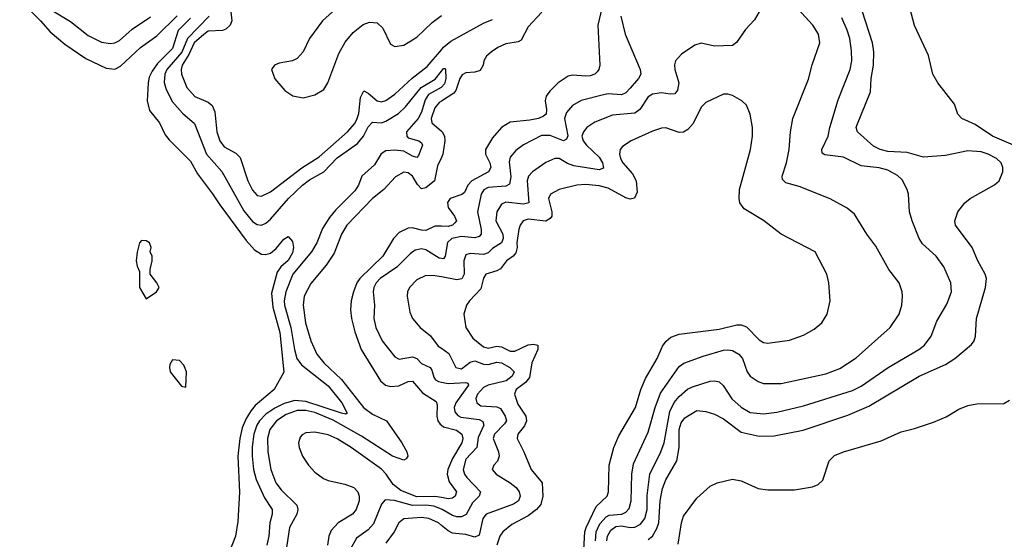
# Model space of a CAD drawing. Header units: inches. Extents: x 1305375 to 1407406, y 744550 to 841633.
# Tile 267 of 509: x 1368101 to 1372534, y 752897 to 755234. Entities that reach past the tile are written whole.
import ezdxf

# ---------------------------------------------------------------- set-up
doc = ezdxf.new("R2010")
doc.units = ezdxf.units.IN
doc.header["$MEASUREMENT"] = 0
doc.layers.add('B3765', color=7, linetype='Continuous')
doc.layers.add('B3775', color=7, linetype='Continuous')

msp = doc.modelspace()

# ---------------------------------------------------------------- linework, layer by layer
at = {"layer": 'B3765', "color": 5}
for points, elevation in [([(1368101.4, 755321.4), (1368195.5, 755230), (1368239.3, 755179.3), (1368305, 755125), (1368399.3, 755059.3), (1368490, 755016.9), (1368530, 755011.5), (1368554.8, 755025.2), (1368644.8, 755110), (1368718.6, 755161.4), (1368810, 755251.7)], 840), ([(1368250, 755275), (1368330, 755226.8), (1368410, 755163.8), (1368470, 755133.8), (1368510, 755127.8), (1368530, 755131), (1368550, 755140.8), (1368608, 755192), (1368690, 755247.8)], 860), ([(1368870, 755240.7), (1368814.7, 755185.3), (1368790, 755104.3), (1368722.5, 755037.5), (1368697.2, 755002.8), (1368684.8, 754975.2), (1368679.1, 754950), (1368675.7, 754870), (1368685.3, 754825.3), (1368730.3, 754770), (1368756.7, 754716.7), (1368774.3, 754694.3), (1368870, 754597.4), (1368901.4, 754541.4), (1368970, 754451.3), (1369001.7, 754401.7), (1369121.4, 754241.4), (1369158.5, 754198.5), (1369190, 754179.8), (1369210, 754178), (1369230, 754184.4), (1369255.4, 754204.6), (1369290, 754247.7), (1369310, 754258.8), (1369330, 754236), (1369334.2, 754210), (1369330, 754186), (1369310, 754151.2), (1369277.1, 754122.9), (1369261.1, 754098.9), (1369235.7, 754004.3), (1369240.3, 753940.3), (1369273.1, 753826.9), (1369291.2, 753648.8), (1369246.3, 753570), (1369161.9, 753498.1), (1369143.2, 753476.8), (1369120.3, 753439.7), (1369102.5, 753397.5), (1369092.2, 753350), (1369084, 753270), (1369091.3, 753108.7), (1369083.9, 752976.1), (1369072.2, 752910), (1369009.4, 752750)], 840), ([(1368954.5, 755250), (1368856.9, 755150), (1368831.4, 755088.6), (1368763.9, 755010), (1368754.8, 754990), (1368751.2, 754951.2), (1368760.2, 754920.2), (1368790, 754865.1), (1368834.2, 754814.2), (1368887.7, 754767.7), (1368943, 754630), (1369011.3, 754551.3), (1369110, 754374.2), (1369150, 754326.4), (1369170, 754313.5), (1369190, 754310.7), (1369210, 754319.2), (1369230, 754337.3), (1369311.1, 754430), (1369374.4, 754490), (1369406.3, 754513.7), (1369470, 754550.1), (1369530, 754613.5), (1369622.8, 754677.2), (1369649.1, 754710.9), (1369670, 754751.8), (1369690, 754773.1), (1369730.1, 754770.1), (1369750, 754777.4), (1369807.1, 754812.9), (1369837.8, 754842.2), (1369908.9, 754930), (1369972.4, 754967.6), (1370000, 755002.5)], 860), ([(1369051.7, 755270), (1369055.7, 755230), (1369049, 755210), (1369030, 755191.5), (1369014.8, 755185.2), (1368950, 755183), (1368930, 755168.1), (1368887.4, 755130), (1368862.3, 755077.7), (1368832.9, 755030), (1368827.7, 755010), (1368829.6, 754990), (1368853.9, 754930), (1368890, 754888.8), (1368950, 754863.7), (1368968.1, 754848.1), (1368979.2, 754819.2), (1368989.2, 754730), (1369002.1, 754690), (1369022.2, 754662.2), (1369074, 754634), (1369094.2, 754614.2), (1369127.8, 754510), (1369150, 754467.9), (1369170, 754444.2), (1369190, 754440.6), (1369230, 754460.5), (1369372, 754568), (1369450, 754618), (1369577.5, 754730), (1369610, 754767.5), (1369621.2, 754790), (1369627.8, 754812.2), (1369635.3, 754884.7), (1369650, 754914), (1369670, 754904.2), (1369710, 754868.8), (1369730, 754864.6), (1369750, 754871.4), (1369790, 754899), (1369868.4, 754971.6), (1369935.8, 755024.2), (1370000, 755099.5)], 880), ([(1369510.3, 755270), (1369464.9, 755230), (1369406.7, 755150), (1369377.1, 755090), (1369350, 755059.5), (1369330, 755049.6), (1369270, 755038.9), (1369248, 755030), (1369234.9, 755010), (1369250, 754967.7), (1369295.4, 754915.4), (1369331.7, 754891.7), (1369377.5, 754882.5), (1369430, 754896), (1369470, 754921.1), (1369488.6, 754950), (1369537.9, 755082.1), (1369566.6, 755133.4), (1369602.6, 755177.5), (1369647.3, 755212.7), (1369676.7, 755223.3), (1369710, 755220.8), (1369736.9, 755196.9), (1369770, 755124), (1369790, 755114.5), (1369830, 755119.5), (1369890, 755155.1), (1369958.1, 755221.9), (1370000, 755253.9)], 920), ([(1370000, 754931.2), (1369998.9, 754930), (1369942.3, 754897.7), (1369926.8, 754873.3), (1369910, 754818.1), (1369895, 754790), (1369843.3, 754730), (1369843.6, 754710), (1369850, 754702.3), (1369897.6, 754690), (1369910, 754680.9), (1369914.4, 754670), (1369897.3, 754622.7), (1369890, 754614.6), (1369870, 754620.2), (1369830, 754642.6), (1369790, 754647.7), (1369750, 754644.7), (1369729.1, 754630.9), (1369698.1, 754581.9), (1369642.2, 754530), (1369626.4, 754490), (1369610, 754463.7), (1369522.7, 754377.3), (1369496.2, 754343.8), (1369465, 754295), (1369438.4, 754230), (1369415.8, 754190), (1369331.5, 754090), (1369299.4, 754010), (1369292, 753970), (1369294, 753950), (1369321.5, 753850), (1369337.8, 753750), (1369349.4, 753709.4), (1369370, 753681.6), (1369490, 753587.8), (1369551.6, 753510), (1369575.4, 753464.6), (1369570, 753458.9), (1369550, 753463.9), (1369390, 753516.2), (1369339.6, 753520.4), (1369291.7, 753508.3), (1369250, 753487), (1369210, 753459.8), (1369181.6, 753430), (1369169.1, 753410), (1369154.9, 753370), (1369147.6, 753312.4), (1369148.5, 753270), (1369154.6, 753210), (1369166.2, 753166.2), (1369203.4, 753083.4), (1369237.6, 753030), (1369237.7, 753010), (1369226.9, 752970), (1369223.1, 752910), (1369213.9, 752870)], 860), ([(1370000, 754868.2), (1369990, 754861.9), (1369970, 754837.5), (1369954, 754790), (1369956.1, 754770), (1370000, 754733.3)], 880), ([(1370000, 754614.8), (1369982.7, 754577.3), (1369969.1, 754510), (1369930, 754478.2), (1369910, 754473.3), (1369892.5, 754492.5), (1369870.4, 754530), (1369850, 754545.9), (1369830, 754548.2), (1369793.3, 754526.7), (1369741.3, 754470), (1369690, 754429.3), (1369574, 754310), (1369549.5, 754270), (1369516.4, 754183.6), (1369480.6, 754130), (1369412.8, 754047.2), (1369382.7, 753990), (1369376.8, 753950), (1369387.8, 753870), (1369412.2, 753790), (1369438.4, 753730), (1369470, 753690.8), (1369550, 753615.5), (1369648.9, 753488.9), (1369690, 753459.9), (1369752.9, 753430), (1369821.1, 753330), (1369843.6, 753290), (1369848.9, 753270), (1369841.7, 753258.3), (1369830, 753252.4), (1369780.2, 753270), (1369640.7, 753360.7), (1369512.7, 753432.7), (1369430, 753467.4), (1369390, 753476.8), (1369350, 753476.5), (1369301.4, 753458.6), (1369257.6, 753430), (1369227.7, 753390), (1369217, 753350), (1369218.1, 753290), (1369231.3, 753210), (1369254.4, 753150), (1369278.9, 753118.8), (1369348.4, 753050), (1369354.1, 753030), (1369349.6, 753010), (1369316.6, 752950), (1369295.6, 752810)], 880), ([(1370000, 754304.9), (1369970, 754305.6), (1369930, 754286.1), (1369910, 754287.1), (1369870, 754298.7), (1369850, 754296.7), (1369810, 754276.4), (1369784.8, 754250), (1369736.6, 754170), (1369632.9, 754070), (1369619.5, 754050), (1369603.6, 754010), (1369594.1, 753970), (1369590.6, 753929.4), (1369594.5, 753890), (1369610.4, 753830.4), (1369639.3, 753750), (1369725.3, 753610), (1369748.2, 753590), (1369770, 753583.4), (1369807.6, 753587.6), (1369850, 753607.1), (1369870, 753607.5), (1369915.2, 753555.2), (1369976.7, 753516.7), (1369981.2, 753501.2), (1369979.7, 753450), (1369984.2, 753430), (1369994.1, 753414.1), (1370000, 753409.9)], 920), ([(1370000, 754159.6), (1369990, 754161.1), (1369930, 754198.6), (1369910, 754204.1), (1369882.5, 754197.5), (1369859.1, 754180.9), (1369798.9, 754121.1), (1369724.6, 754070), (1369706.6, 754050), (1369696.3, 754030), (1369692.7, 754010), (1369698.1, 753950), (1369696.4, 753890), (1369705, 753850), (1369733.1, 753790), (1369790, 753718.2), (1369810, 753707.8), (1369870, 753718), (1369890, 753709.4), (1369910, 753688), (1369949.6, 753669.6), (1369957.5, 753657.5), (1369965.4, 753625.4), (1369973.5, 753613.5), (1369986.3, 753606.3), (1370000, 753603.8)], 940), ([(1370000, 754076.8), (1369970, 754082.3), (1369930, 754083), (1369890, 754064.1), (1369856.2, 754030), (1369847.2, 754010), (1369845.4, 753990), (1369858.2, 753918.2), (1369870.2, 753890.2), (1369904.6, 753850), (1369951.5, 753811.5), (1369985.9, 753765.9), (1370000, 753756.1)], 960), ([(1370000, 753084.1), (1369970, 753089), (1369890, 753088.2), (1369816.6, 753116.6), (1369782.6, 753142.6), (1369750.8, 753190), (1369730, 753212.3), (1369594.2, 753310), (1369530, 753348.2), (1369490, 753366.1), (1369430, 753378.6), (1369390, 753375.8), (1369373, 753367), (1369364, 753356), (1369356.8, 753330), (1369359.4, 753310), (1369375, 753270), (1369401.4, 753230), (1369430, 753198.9), (1369469.7, 753170.3), (1369490, 753161.3), (1369565, 753145), (1369605.5, 753130), (1369624.2, 753110), (1369630.1, 753090), (1369629.5, 753070), (1369615.9, 753030), (1369600.2, 753010), (1369535, 752970), (1369503.1, 752936.9), (1369493, 752910), (1369487.4, 752870)], 920), ([(1370000, 753031.6), (1369965.8, 753045.8), (1369930.2, 753050.2), (1369870, 753048.7), (1369788.3, 753071.7), (1369746.3, 753073.7), (1369730, 753054.7), (1369694.4, 752965.6), (1369670, 752938.9), (1369617.6, 752902.4), (1369589.1, 752850)], 940), ([(1370000, 752958.9), (1369986.1, 752970), (1369944, 752990), (1369910, 752994), (1369830, 752988.5), (1369808.8, 752971.2), (1369787.2, 752930), (1369750, 752879.5)], 960)]:
    msp.add_lwpolyline(points, dxfattribs=dict(at, elevation=elevation))
at = {"layer": 'B3765', "color": 5, "elevation": 840}
for points in [[(1368650, 754240.5), (1368641.1, 754230), (1368630, 754188), (1368626.3, 754150), (1368630, 754126), (1368641.1, 754101.1), (1368640.8, 754030), (1368670, 753978), (1368718, 754010), (1368728.7, 754030), (1368719, 754050), (1368688.7, 754090), (1368688, 754110), (1368698, 754150), (1368698, 754170), (1368688.7, 754190), (1368693.2, 754210), (1368685.2, 754230), (1368670, 754239.5)], [(1368790, 753703.6), (1368777.6, 753682.4), (1368775.2, 753670), (1368779.3, 753650), (1368830, 753584.9), (1368850, 753581), (1368852.3, 753650), (1368840.1, 753680.1), (1368821.2, 753701.2)]]:
    msp.add_lwpolyline(points, close=True, dxfattribs=at)
at = {"layer": 'B3775', "color": 5}
for points, elevation in [([(1370735.4, 755344.6), (1370703.6, 755210), (1370713, 755030), (1370708.1, 755010), (1370700.5, 754999.5), (1370690.3, 754990), (1370670, 754982.2), (1370650, 754979.9), (1370590, 754985), (1370570, 754979.9), (1370525.2, 754950), (1370487.3, 754912.7), (1370471.1, 754890), (1370466.4, 754870), (1370472.6, 754830), (1370470.9, 754810), (1370459.8, 754800.2), (1370436.4, 754790), (1370397.3, 754782.7), (1370310, 754772.9), (1370270, 754749.8), (1370230, 754702.8), (1370197.7, 754650), (1370198.1, 754630), (1370218, 754590), (1370221.8, 754570), (1370212.4, 754550), (1370137.6, 754510), (1370118.7, 754490), (1370103.2, 754456.8), (1370092.2, 754447.8), (1370038.6, 754430), (1370027.5, 754412.5), (1370030.5, 754390), (1370059.3, 754350), (1370067.2, 754330), (1370059.8, 754320.2), (1370050.1, 754310), (1370030, 754304.3), (1370000, 754304.9)], 920), ([(1370693.7, 752890), (1370696.1, 752930), (1370713.7, 752966.3), (1370741.6, 752998.4), (1370755.2, 753004.8), (1370812.1, 753010), (1370830, 753018.4), (1370844.7, 753035.3), (1370854.5, 753070), (1370857, 753190), (1370864, 753236), (1370930, 753379), (1370962.9, 753490), (1370986.6, 753553.4), (1371070, 753674.4), (1371090.8, 753689.2), (1371178.9, 753721.1), (1371270, 753747.8), (1371290, 753749.5), (1371310, 753746.6), (1371339.2, 753730), (1371355.1, 753710), (1371376.3, 753650), (1371390, 753630.3), (1371426.2, 753606.2), (1371450, 753597.7), (1371530, 753597), (1371730, 753640.9), (1371794.3, 753665.7), (1371867.5, 753712.5), (1372020.4, 753850), (1372060.4, 753910), (1372072.1, 753950), (1372076, 753990), (1372074.8, 754010), (1372061, 754050), (1372014.5, 754110), (1371955.8, 754215.8), (1371915.4, 754270), (1371859.2, 754359.2), (1371826.1, 754386.1), (1371750, 754428.4), (1371610, 754483.5), (1371550, 754500.8), (1371535.1, 754515), (1371533.5, 754530), (1371554.2, 754590), (1371566.2, 754650), (1371571.7, 754730), (1371582.4, 754790), (1371653.1, 754966.9), (1371668.5, 755031.5), (1371703.5, 755130), (1371697.7, 755170), (1371671.6, 755210), (1371604, 755284)], 960), ([(1372585.9, 754665.9), (1372481.2, 754710), (1372402.4, 754762.4), (1372342.3, 754790), (1372325.4, 754810), (1372310, 754854), (1372234.5, 754950), (1372211.8, 754990), (1372192.7, 755072.7), (1372130, 755209), (1372108.2, 755288.2)], 880), ([(1371430.6, 755269.4), (1371410, 755233.3), (1371369.5, 755190.5), (1371328.4, 755131.6), (1371310, 755117.7), (1371230, 755115.1), (1371170, 755128.2), (1371140.8, 755119.2), (1371081.1, 755078.9), (1371053.4, 755050), (1371048.5, 755031.5), (1371050.2, 755010), (1371068.1, 754950), (1371062.4, 754917.6), (1371050, 754900.8), (1371030, 754898.9), (1370990, 754904.9), (1370950, 754899.2), (1370930, 754887.9), (1370892.9, 754830), (1370870, 754813.7), (1370770, 754805.3), (1370690, 754773.6), (1370654.7, 754750), (1370639.8, 754730), (1370632.8, 754710), (1370637.5, 754690), (1370652.7, 754670), (1370710, 754616.1), (1370724.6, 754590), (1370730, 754566.9), (1370710, 754559.3), (1370596.5, 754576.5), (1370566.9, 754586.9), (1370530, 754609.9), (1370510, 754610.6), (1370470, 754592.2), (1370410, 754550.6), (1370392.3, 754530), (1370386.3, 754510), (1370394, 754410), (1370370, 754404.9), (1370290, 754412.9), (1370270, 754404.2), (1370250.1, 754370), (1370244.6, 754330), (1370275.7, 754270), (1370277.6, 754250), (1370270.8, 754230), (1370230, 754205.1), (1370210, 754186.2), (1370190, 754177.9), (1370130, 754182.9), (1370110, 754176), (1370101.4, 754150), (1370102.3, 754090), (1370091.7, 754068.3), (1370070, 754063.9), (1370000, 754076.8)], 960), ([(1370451.3, 755268.7), (1370390, 755202.7), (1370358.3, 755141.7), (1370345.5, 755134.5), (1370290, 755125.6), (1370254, 755110), (1370225.9, 755090), (1370202.9, 755070), (1370191.6, 755050), (1370188.5, 755030), (1370174.1, 755005.9), (1370150, 754998.2), (1370110, 754994.7), (1370094, 754986), (1370082.3, 754970), (1370064.5, 754915.5), (1370056.2, 754903.8), (1370000, 754868.2)], 880), ([(1370808, 755250), (1370827.6, 755170), (1370894.7, 755010), (1370897.8, 754990), (1370887, 754970), (1370850, 754926.3), (1370830, 754905.2), (1370810, 754895.8), (1370750, 754900.8), (1370730, 754896.9), (1370628.8, 754871.2), (1370590, 754848.6), (1370562.6, 754817.4), (1370553.3, 754790), (1370568.4, 754711.6), (1370563.7, 754696.3), (1370550, 754689.9), (1370490, 754713), (1370450, 754713.2), (1370368.9, 754671.1), (1370334.2, 754645.8), (1370310, 754615.3), (1370304.6, 754595.4), (1370312.6, 754527.4), (1370306, 754494), (1370290, 754485.2), (1370210, 754479.3), (1370191.1, 754468.9), (1370179.4, 754450), (1370162.8, 754370), (1370178.3, 754290), (1370178.8, 754270), (1370170, 754259), (1370150, 754253.1), (1370090, 754258.9), (1370046.2, 754250), (1370027.8, 754232.2), (1370017.5, 754170), (1370010, 754158.2), (1370000, 754159.6)], 940), ([(1370000, 755099.5), (1370010, 755111.2), (1370042.7, 755137.3), (1370190, 755218.4), (1370230, 755235.2)], 880), ([(1370744, 752890), (1370747.7, 752910), (1370762.8, 752937.2), (1370785.6, 752954.4), (1370810, 752956.6), (1370850, 752949.5), (1370870, 752951.2), (1370895.6, 752964.4), (1370916.2, 752990), (1370926.3, 753030), (1370926.9, 753093.1), (1370938.2, 753190), (1370987.5, 753290), (1371002.4, 753330), (1371028, 753472), (1371047.8, 753512.2), (1371070, 753539.3), (1371108.1, 753571.9), (1371130, 753583.1), (1371210, 753608), (1371230.1, 753610.1), (1371250, 753605), (1371268.6, 753588.6), (1371308.1, 753528.1), (1371350, 753490.8), (1371390, 753467.5), (1371450, 753461.2), (1371510, 753468.5), (1371630, 753496.9), (1371850, 753565.5), (1371890, 753586.1), (1372010.7, 753669.3), (1372148.6, 753750), (1372174.6, 753770), (1372205, 753810), (1372230, 753878.4), (1372275.1, 753955.1), (1372295.9, 754010), (1372293.6, 754050), (1372261.9, 754121.9), (1372227.1, 754170), (1372165.4, 754225.4), (1372150.6, 754250.6), (1372118.7, 754330), (1372107.6, 754370), (1372103.1, 754450), (1372097.3, 754470), (1372073.9, 754513.9), (1372053, 754533), (1372010, 754556.8), (1371970, 754567.3), (1371890, 754577.6), (1371810, 754615.9), (1371726.1, 754626.1), (1371714.2, 754634.2), (1371713, 754650), (1371741.6, 754710), (1371748, 754750), (1371785.9, 754874.1), (1371840.2, 755010), (1371847.2, 755050), (1371845.6, 755094.4), (1371839.1, 755150), (1371827, 755187), (1371802.3, 755242.3)], 940), ([(1370930, 752895.6), (1370950, 752910.1), (1370970, 752944.8), (1370978.4, 752970), (1370985.4, 753070), (1370995.3, 753124.7), (1371010, 753164.3), (1371059.7, 753250), (1371070.8, 753309.2), (1371069.7, 753390.3), (1371079.1, 753420.9), (1371096.3, 753443.7), (1371150, 753476.1), (1371190, 753472.1), (1371230, 753459.2), (1371270, 753438), (1371350, 753378), (1371430, 753360.6), (1371497.8, 753362.2), (1371628, 753388), (1371830, 753454.5), (1371924.6, 753495.4), (1372150, 753630.1), (1372270, 753682.5), (1372310.9, 753710), (1372386.6, 753773.4), (1372398.4, 753790), (1372404.6, 753810), (1372409.1, 753890), (1372449.9, 754030), (1372453.4, 754070), (1372448.3, 754090), (1372414.1, 754150), (1372388.8, 754208.8), (1372314.5, 754310), (1372310.8, 754330), (1372324.2, 754370), (1372355.6, 754410), (1372380.5, 754430), (1372490, 754491), (1372510.6, 754510), (1372527.3, 754550), (1372527.5, 754570), (1372519.3, 754590), (1372499.3, 754610), (1372461.3, 754630), (1372430, 754639.8), (1372370, 754644.3), (1372270, 754623.6), (1372170, 754615.8), (1372097, 754637), (1372010, 754640.8), (1371974.6, 754650), (1371945.3, 754665.3), (1371872.8, 754730), (1371867.3, 754750), (1371870, 754758.7), (1371931.2, 754910), (1371934.2, 754970), (1371945.7, 755030), (1371947, 755090), (1371940.6, 755130), (1371894.6, 755274.6)], 920), ([(1370000, 755002.5), (1370010, 755015.2), (1370015.6, 755015.6), (1370018, 755010), (1370019.7, 754970), (1370013.7, 754946.3), (1370000, 754931.2)], 860), ([(1370641.5, 752850), (1370645.6, 752930), (1370651, 752950), (1370696.5, 753043.5), (1370746.6, 753090), (1370751.7, 753110), (1370754.7, 753230), (1370776.5, 753310), (1370798.6, 753361.4), (1370874, 753490), (1370898.3, 753570), (1370919.4, 753620.6), (1370970.5, 753710), (1370994.9, 753765.1), (1371011.5, 753788.5), (1371033.4, 753806.6), (1371070, 753819), (1371250, 753841.5), (1371330, 753862), (1371350, 753861.3), (1371373, 753853), (1371430, 753793.6), (1371450, 753782.2), (1371470, 753779.1), (1371567.2, 753792.8), (1371630, 753814.9), (1371678, 753842), (1371711.8, 753870), (1371736.2, 753910), (1371749.6, 753970), (1371744.2, 754050), (1371734.7, 754090), (1371682.9, 754190), (1371529.9, 754269.9), (1371450.6, 754330.6), (1371363.5, 754383.5), (1371344.1, 754410), (1371339.8, 754430), (1371341.2, 754470), (1371391.6, 754650), (1371400.7, 754710), (1371400.7, 754750), (1371389.8, 754809.8), (1371374, 754850), (1371351.8, 754870), (1371310, 754893.3), (1371290, 754899.8), (1371270, 754898.8), (1371190, 754862.4), (1371170, 754840.5), (1371132.6, 754767.4), (1371110, 754740.7), (1371090, 754729), (1371070, 754726.5), (1371010, 754747.7), (1370990, 754746.8), (1370950, 754733.3), (1370854.4, 754690), (1370815.7, 754664.3), (1370804.7, 754650), (1370801.9, 754630), (1370805.5, 754610), (1370816.2, 754590), (1370860.3, 754540.3), (1370876.2, 754510), (1370881.8, 754458.2), (1370869, 754431), (1370850, 754426.4), (1370830, 754432.9), (1370750, 754477.1), (1370710, 754486.4), (1370650, 754492.7), (1370609.6, 754490.4), (1370530, 754470.5), (1370491.3, 754450), (1370482.1, 754430), (1370497.2, 754370), (1370496.6, 754350), (1370490, 754339.5), (1370470, 754327.6), (1370390, 754336.4), (1370368.3, 754330), (1370353.7, 754310), (1370348.1, 754291.9), (1370339.3, 754230), (1370341, 754210), (1370334.9, 754185.1), (1370322.8, 754170), (1370293.1, 754150), (1370266.1, 754113.9), (1370250, 754104.7), (1370199.7, 754090), (1370190, 754071.6), (1370177.1, 754022.9), (1370126, 753970), (1370113.4, 753950), (1370100.7, 753910), (1370110.2, 753850), (1370140.9, 753800.9), (1370190, 753762.9), (1370210, 753756.4), (1370250, 753764.9), (1370270, 753762.6), (1370310, 753743.3), (1370330, 753743.7), (1370390, 753771.2), (1370414.9, 753774.9), (1370434.6, 753770), (1370434.6, 753750), (1370407.5, 753690), (1370396, 753624), (1370378.6, 753601.4), (1370337, 753570), (1370329.5, 753550), (1370343.9, 753503.9), (1370380.5, 753450), (1370383.4, 753430), (1370373.4, 753406.6), (1370343.9, 753370), (1370340.2, 753350), (1370371, 753290), (1370403.8, 753210), (1370454, 753150), (1370457.2, 753090), (1370447, 753053), (1370427.9, 753030), (1370390, 753002.7), (1370317.2, 752962.8), (1370276.6, 752930), (1370262.8, 752910), (1370250, 752869.8)], 980), ([(1370000, 754733.3), (1370003.9, 754730), (1370013.2, 754710), (1370015.1, 754690), (1370007, 754630), (1370000, 754614.8)], 880), ([(1370000, 753756.1), (1370033, 753733), (1370064.3, 753670), (1370090, 753664), (1370130, 753693.3), (1370150, 753699.7), (1370190, 753684.3), (1370210, 753682.5), (1370250, 753694.2), (1370270, 753690.5), (1370308.2, 753670), (1370327.3, 753650), (1370318.5, 753630), (1370290.7, 753610), (1370210, 753590.7), (1370190, 753580.1), (1370162.1, 753550), (1370155.1, 753530), (1370158.8, 753510), (1370177.5, 753497.5), (1370250, 753493), (1370265.8, 753485.8), (1370287.6, 753450), (1370292.3, 753430), (1370284.4, 753415.6), (1370238.2, 753370), (1370232.3, 753350), (1370256.9, 753290), (1370259.6, 753270), (1370251.8, 753248.2), (1370236.2, 753230), (1370227.7, 753210), (1370246.5, 753190), (1370310, 753151.2), (1370336.3, 753130), (1370350.1, 753110), (1370354, 753090), (1370346.2, 753070), (1370325, 753055), (1370201.5, 753010), (1370186.9, 752990), (1370170, 752914.6), (1370150, 752905.9), (1370110, 752917.8), (1370050, 752924.7), (1370030, 752935), (1370000, 752958.9)], 960), ([(1370000, 753603.8), (1370030, 753598.2), (1370110, 753602.7), (1370118.9, 753598.9), (1370121.9, 753590), (1370064.4, 753510), (1370058, 753490), (1370059.8, 753470), (1370073.8, 753453.8), (1370086.8, 753446.8), (1370170, 753435.2), (1370187.1, 753427.1), (1370190.9, 753410), (1370165.7, 753354.3), (1370159.5, 753310), (1370110, 753257.5), (1370098.1, 753210), (1370103.3, 753190), (1370114.5, 753174.5), (1370176.5, 753110), (1370170.3, 753090), (1370139.9, 753060.1), (1370111.3, 753008.7), (1370090, 752998.1), (1370070, 752997.2), (1370050, 753003.1), (1370003.8, 753030), (1370000, 753031.6)], 940), ([(1371065.1, 752874.9), (1371080.4, 752970), (1371090, 753000.8), (1371150, 753082.4), (1371210, 753135.6), (1371241.2, 753150), (1371310, 753167.4), (1371350, 753159.1), (1371425.9, 753125.9), (1371470, 753118.7), (1371590, 753119.6), (1371670, 753132.1), (1371696.7, 753143.3), (1371716.7, 753163.3), (1371745.3, 753250), (1371770, 753273.6), (1371809.8, 753290), (1371980.2, 753339.8), (1372070, 753379.4), (1372130, 753394.4), (1372215.9, 753424.1), (1372273, 753447), (1372330, 753482.1), (1372370, 753498.2), (1372410, 753506.8), (1372532.5, 753507.5), (1372557, 753523)], 880), ([(1370000, 753409.9), (1370010, 753402.9), (1370067.2, 753387.2), (1370092.3, 753370), (1370096.2, 753350), (1370091.3, 753330), (1370050, 753259.6), (1370028.9, 753210), (1370025.7, 753190), (1370035.4, 753155.4), (1370068.5, 753110), (1370062.4, 753090), (1370050, 753082.2), (1370030, 753079.1), (1370000, 753084.1)], 920)]:
    msp.add_lwpolyline(points, dxfattribs=dict(at, elevation=elevation))

doc.saveas('drawing.dxf')
